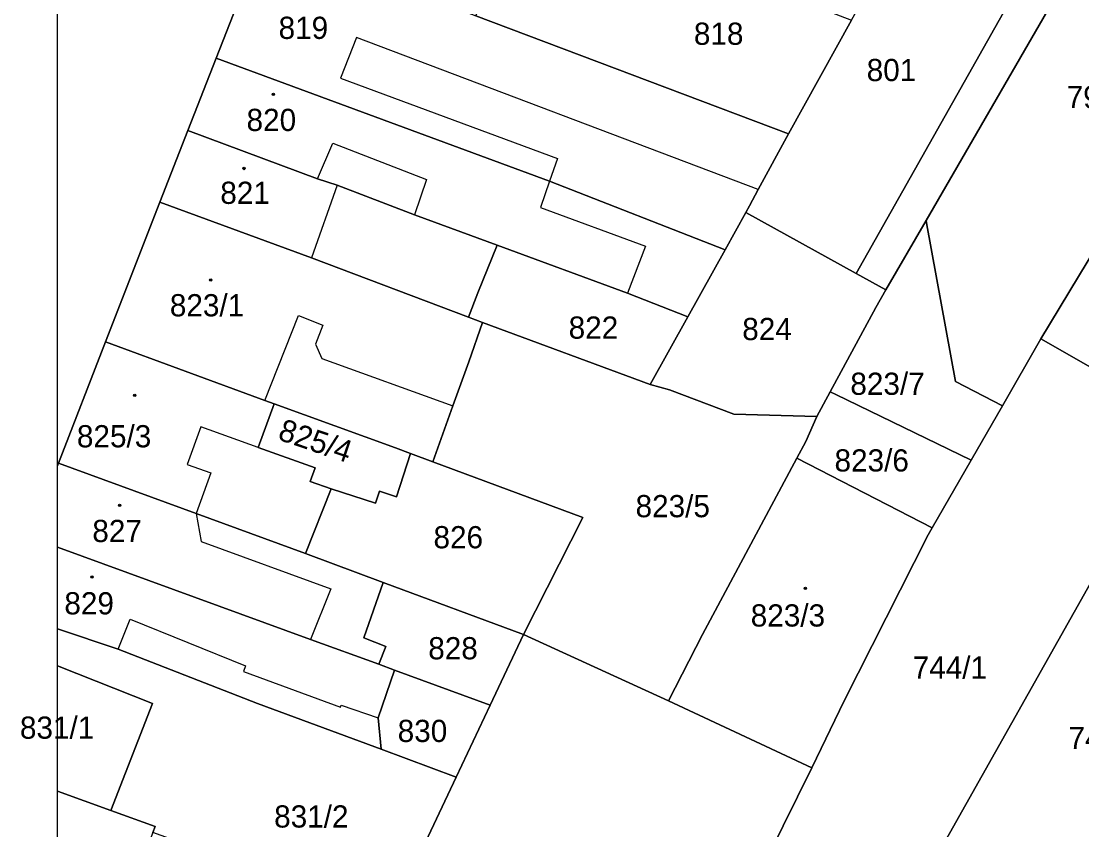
# Model space of a CAD drawing. Extents: x -596233 to -595156, y -1161235 to -1159375.
# Drawn here: x -596231 to -596149.9, y -1161162.6 to -1161100.7 of the extents above; entities that cross this region are included whole.
import ezdxf

# ---------------------------------------------------------------- set-up
doc = ezdxf.new("R2010")
doc.units = 0
for name, color, linetype in [('KN_CAR_KR', 7, 'Continuous'), ('KN_KULTURY', 7, 'Continuous'), ('KN_PARC_CIS_POZ', 7, 'Continuous'), ('KN_PARC_CIS_STAV', 7, 'Continuous'), ('KN_PARC_PLOCHA', 7, 'Continuous'), ('parcely_l', 7, 'Continuous')]:
    doc.layers.add(name, color=color, linetype=linetype)

msp = doc.modelspace()

# ---------------------------------------------------------------- linework, layer by layer
at = {"layer": 'KN_CAR_KR'}
for points in [[(-596205.35, -1161101.95), (-596206.56, -1161105.08)], [(-596174.61, -1161113.6), (-596205.35, -1161101.95)], [(-596206.56, -1161105.08), (-596189.98, -1161111.23)], [(-596208.32, -1161112.79), (-596207.16, -1161110.05)], [(-596207.16, -1161110.05), (-596200, -1161112.83)], [(-596189.98, -1161111.23), (-596190.58, -1161112.97)], [(-596200, -1161112.83), (-596200.91, -1161115.53)], [(-596206.83, -1161113.27), (-596208.79, -1161118.84)], [(-596190.58, -1161112.97), (-596191.26, -1161114.97)], [(-596191.26, -1161114.97), (-596183.25, -1161117.94)], [(-596183.25, -1161117.94), (-596184.62, -1161121.54)], [(-596212.36, -1161129.76), (-596209.79, -1161123.25)], [(-596209.79, -1161123.25), (-596207.92, -1161123.99)], [(-596207.92, -1161123.99), (-596208.49, -1161125.45)], [(-596208.49, -1161125.45), (-596208, -1161126.54)], [(-596208, -1161126.54), (-596197.98, -1161130.17)], [(-596217.26, -1161131.76), (-596218.29, -1161134.65)], [(-596212.88, -1161133.34), (-596217.26, -1161131.76)], [(-596218.29, -1161134.65), (-596216.49, -1161135.29)], [(-596216.49, -1161135.29), (-596217.61, -1161138.41)], [(-596217.61, -1161138.41), (-596217.24, -1161140.55)], [(-596217.24, -1161140.55), (-596207.32, -1161144.17)], [(-596207.32, -1161144.17), (-596208.86, -1161148.05)], [(-596223.58, -1161148.8), (-596222.67, -1161146.5)], [(-596222.67, -1161146.5), (-596213.83, -1161150.07)], [(-596213.83, -1161150.07), (-596213.99, -1161150.51)], [(-596213.99, -1161150.51), (-596206.58, -1161153.22)], [(-596206.58, -1161153.22), (-596206.53, -1161153.09)], [(-596206.53, -1161153.09), (-596203.7, -1161154.05)]]:
    msp.add_lwpolyline(points, dxfattribs=at)
at = {"layer": 'KN_KULTURY'}
for centre, radius in [((-596211.7, -1161106.32), 0.09), ((-596211.7, -1161106.32), 0.0398), ((-596213.95, -1161111.99), 0.09), ((-596213.95, -1161111.99), 0.0398), ((-596216.5, -1161120.53), 0.09), ((-596216.5, -1161120.53), 0.0398), ((-596222.31, -1161129.35), 0.09), ((-596222.31, -1161129.35), 0.0398), ((-596223.47, -1161137.78), 0.09), ((-596223.47, -1161137.78), 0.0398), ((-596225.59, -1161143.26), 0.09), ((-596225.59, -1161143.26), 0.0398), ((-596171, -1161144.13), 0.09), ((-596171, -1161144.13), 0.0398)]:
    msp.add_circle(centre, radius, dxfattribs=at)
at = {"layer": 'KN_PARC_PLOCHA'}
msp.add_lwpolyline([(-596189.12, -1161034.08), (-596194.25, -1161047.43), (-596197.86, -1161056.81), (-596201.43, -1161066.09), (-596205.09, -1161075.44), (-596208.79, -1161084.89), (-596212.41, -1161094.16), (-596216.08, -1161103.54), (-596218.26, -1161109.09), (-596220.4, -1161114.57), (-596224.54, -1161125.27), (-596228.14, -1161134.56), (-596228.2196, -1161134.7654), (-596228.2196, -1161094.7221), (-596226.44, -1161090.11), (-596224.34, -1161084.67), (-596222.27, -1161079.31), (-596220.17, -1161073.79), (-596218.15, -1161068.46), (-596216.1, -1161063.08), (-596212.52, -1161053.66), (-596209.73, -1161046.32), (-596207.52, -1161040.5)], dxfattribs=at)
for points in [[(-596129.1, -1161060.46), (-596134.86, -1161067.22), (-596135.53, -1161068.06), (-596136.3, -1161072.46), (-596144.84, -1161085.89), (-596150.4, -1161096.28), (-596161.77, -1161115.97), (-596164.84, -1161121.28), (-596167.12, -1161120.02), (-596152.93, -1161094.87), (-596161.63, -1161090.03), (-596159.89, -1161086.88), (-596157.94, -1161083.25), (-596156.07, -1161079.79), (-596154.67, -1161077.18), (-596153.13, -1161074.8), (-596150.92, -1161070.48), (-596150.42, -1161069.5), (-596149.27, -1161067.24), (-596147, -1161062.8), (-596140.17, -1161051.13)], [(-596134.29, -1161094.05), (-596152.99, -1161125.04), (-596155.93, -1161130.15), (-596159.52, -1161128.3), (-596161.71, -1161116.31), (-596161.77, -1161115.97), (-596150.4, -1161096.28), (-596144.84, -1161085.89), (-596137.41, -1161090.23), (-596138.29, -1161091.64)], [(-596124.59, -1161089.65), (-596147.76, -1161128.02), (-596152.99, -1161125.04), (-596134.29, -1161094.05), (-596133.4, -1161092.57), (-596131.5, -1161089.41), (-596131.15, -1161088.84), (-596129.81, -1161086.61), (-596127.54, -1161088.05)], [(-596167.12, -1161120.02), (-596175.56, -1161115.37), (-596175.27, -1161114.84), (-596174.61, -1161113.6), (-596172.3, -1161109.33), (-596167.47, -1161100.63), (-596162.68, -1161091.94), (-596161.63, -1161090.03), (-596152.93, -1161094.87)], [(-596186.52, -1161093.3), (-596167.47, -1161100.63), (-596172.3, -1161109.33), (-596196.22, -1161100.29), (-596192.31, -1161091.08), (-596188.67, -1161092.47)], [(-596196.22, -1161100.29), (-596172.3, -1161109.33), (-596174.61, -1161113.6), (-596175.27, -1161114.84), (-596175.56, -1161115.37), (-596177.14, -1161118.21), (-596190.58, -1161112.97), (-596216.08, -1161103.54), (-596212.41, -1161094.16), (-596203.74, -1161097.44), (-596201.12, -1161098.44), (-596197.67, -1161099.74)], [(-596177.14, -1161118.21), (-596180.01, -1161123.36), (-596184.62, -1161121.54), (-596194.58, -1161117.86), (-596200.91, -1161115.53), (-596206.83, -1161113.27), (-596208.32, -1161112.79), (-596218.26, -1161109.09), (-596216.08, -1161103.54), (-596190.58, -1161112.97)], [(-596194.58, -1161117.86), (-596196.07, -1161121.5), (-596196.79, -1161123.38), (-596208.79, -1161118.84), (-596220.4, -1161114.57), (-596218.26, -1161109.09), (-596208.32, -1161112.79), (-596206.83, -1161113.27), (-596200.91, -1161115.53)], [(-596196.79, -1161123.38), (-596195.72, -1161123.78), (-596196.75, -1161126.8), (-596197.98, -1161130.17), (-596199.5, -1161134.46), (-596201.22, -1161133.82), (-596202.37, -1161133.37), (-596211.65, -1161130.02), (-596212.36, -1161129.76), (-596224.54, -1161125.27), (-596220.4, -1161114.57), (-596208.79, -1161118.84)], [(-596167.12, -1161120.02), (-596164.84, -1161121.28), (-596165.62, -1161122.62), (-596169.11, -1161129.09), (-596170.14, -1161130.99), (-596176.49, -1161130.8), (-596181.41, -1161128.94), (-596182.88, -1161128.52), (-596180.01, -1161123.36), (-596177.14, -1161118.21), (-596175.56, -1161115.37)], [(-596155.93, -1161130.15), (-596158.32, -1161134.32), (-596168.68, -1161129.3), (-596169.11, -1161129.09), (-596165.62, -1161122.62), (-596164.84, -1161121.28), (-596161.77, -1161115.97), (-596161.71, -1161116.31), (-596159.52, -1161128.3)], [(-596180.01, -1161123.36), (-596182.88, -1161128.52), (-596195.72, -1161123.78), (-596196.79, -1161123.38), (-596196.07, -1161121.5), (-596194.58, -1161117.86), (-596184.62, -1161121.54)], [(-596182.88, -1161128.52), (-596181.41, -1161128.94), (-596176.49, -1161130.8), (-596170.14, -1161130.99), (-596170.98, -1161132.89), (-596171.66, -1161134.16), (-596178.88, -1161147.68), (-596181.49, -1161152.75), (-596192.57, -1161147.68), (-596188.04, -1161138.72), (-596199.5, -1161134.46), (-596197.98, -1161130.17), (-596196.75, -1161126.8), (-596195.72, -1161123.78)], [(-596211.65, -1161130.02), (-596212.88, -1161133.34), (-596208.51, -1161134.92), (-596208.88, -1161135.95), (-596207.28, -1161136.51), (-596209.25, -1161141.47), (-596217.61, -1161138.41), (-596228.14, -1161134.56), (-596224.54, -1161125.27), (-596212.36, -1161129.76)], [(-596147.76, -1161128.02), (-596142.15, -1161131.23), (-596167.01, -1161175.42), (-596167.79, -1161174.92), (-596165.4, -1161170.87), (-596165.85, -1161168.93), (-596169.82, -1161166.59), (-596177.43, -1161179.48), (-596180.34, -1161177.75), (-596170.5, -1161157.89), (-596168.05, -1161152.74), (-596161.61, -1161140.05), (-596161.3, -1161139.51), (-596158.32, -1161134.32), (-596155.93, -1161130.15), (-596152.99, -1161125.04)], [(-596158.32, -1161134.32), (-596161.3, -1161139.51), (-596171.66, -1161134.16), (-596170.98, -1161132.89), (-596170.14, -1161130.99), (-596169.11, -1161129.09), (-596168.68, -1161129.3)], [(-596201.22, -1161133.82), (-596202.29, -1161137.12), (-596203.6, -1161136.69), (-596203.9, -1161137.61), (-596207.28, -1161136.51), (-596208.88, -1161135.95), (-596208.51, -1161134.92), (-596212.88, -1161133.34), (-596211.65, -1161130.02), (-596202.37, -1161133.37)], [(-596132, -1161137.23), (-596157.71, -1161180.9), (-596167.01, -1161175.42), (-596142.15, -1161131.23)], [(-596199.5, -1161134.46), (-596188.04, -1161138.72), (-596192.57, -1161147.68), (-596203.3, -1161143.69), (-596209.25, -1161141.47), (-596207.28, -1161136.51), (-596203.9, -1161137.61), (-596203.6, -1161136.69), (-596202.29, -1161137.12), (-596201.22, -1161133.82)], [(-596209.25, -1161141.47), (-596203.3, -1161143.69), (-596204.78, -1161147.92), (-596203.11, -1161148.6), (-596203.64, -1161149.95), (-596208.86, -1161148.05), (-596228.2196, -1161140.9806), (-596228.2196, -1161134.7654), (-596228.14, -1161134.56), (-596217.61, -1161138.41)], [(-596161.3, -1161139.51), (-596161.61, -1161140.05), (-596168.05, -1161152.74), (-596170.5, -1161157.89), (-596181.49, -1161152.75), (-596178.88, -1161147.68), (-596171.66, -1161134.16)], [(-596203.64, -1161149.95), (-596202.44, -1161150.39), (-596203.7, -1161154.05), (-596203.46, -1161156.45), (-596207.25, -1161155.04), (-596212.92, -1161152.96), (-596223.58, -1161148.8), (-596228.2196, -1161147.2274), (-596228.2196, -1161140.9806), (-596208.86, -1161148.05)], [(-596192.57, -1161147.68), (-596195.12, -1161153.07), (-596202.44, -1161150.39), (-596203.64, -1161149.95), (-596203.11, -1161148.6), (-596204.78, -1161147.92), (-596203.3, -1161143.69)], [(-596203.46, -1161156.45), (-596197.72, -1161158.58), (-596202.68, -1161169.07), (-596211.02, -1161166.22), (-596217.74, -1161163.97), (-596220.93, -1161162.83), (-596220.75, -1161162.36), (-596224.13, -1161161.14), (-596220.95, -1161152.94), (-596228.2196, -1161150.0801), (-596228.2196, -1161147.2274), (-596223.58, -1161148.8), (-596212.92, -1161152.96), (-596207.25, -1161155.04)], [(-596181.49, -1161152.75), (-596170.5, -1161157.89), (-596180.34, -1161177.75), (-596183.76, -1161184.65), (-596187, -1161190.89), (-596202.59, -1161186.04), (-596208.82, -1161184.13), (-596204.83, -1161174.3), (-596202.68, -1161169.07), (-596197.72, -1161158.58), (-596195.12, -1161153.07), (-596192.57, -1161147.68)], [(-596224.13, -1161161.14), (-596228.2196, -1161159.6697), (-596228.2196, -1161150.0801), (-596220.95, -1161152.94)], [(-596195.12, -1161153.07), (-596197.72, -1161158.58), (-596203.46, -1161156.45), (-596203.7, -1161154.05), (-596202.44, -1161150.39)], [(-596224.13, -1161161.14), (-596220.75, -1161162.36), (-596220.93, -1161162.83), (-596221.96, -1161165.52), (-596222.46, -1161168.5), (-596223.03, -1161168.3), (-596228.2196, -1161166.4471), (-596228.2196, -1161159.6697)]]:
    msp.add_lwpolyline(points, close=True, dxfattribs=at)
at = {"layer": 'parcely_l'}
for points in [[(-596144.84, -1161085.89), (-596150.4, -1161096.28), (-596161.77, -1161115.97)], [(-596167.12, -1161120.02), (-596152.93, -1161094.87), (-596161.63, -1161090.03)], [(-596212.41, -1161094.16), (-596216.08, -1161103.54)], [(-596134.29, -1161094.05), (-596152.99, -1161125.04)], [(-596228.2196, -1161134.7654), (-596228.2196, -1161094.7221)], [(-596172.3, -1161109.33), (-596196.22, -1161100.29)], [(-596167.47, -1161100.63), (-596172.3, -1161109.33)], [(-596218.26, -1161109.09), (-596216.08, -1161103.54)], [(-596216.08, -1161103.54), (-596190.58, -1161112.97), (-596177.14, -1161118.21)], [(-596218.26, -1161109.09), (-596220.4, -1161114.57)], [(-596194.58, -1161117.86), (-596200.91, -1161115.53), (-596206.83, -1161113.27), (-596208.32, -1161112.79), (-596218.26, -1161109.09)], [(-596175.56, -1161115.37), (-596175.27, -1161114.84), (-596174.61, -1161113.6), (-596172.3, -1161109.33)], [(-596220.4, -1161114.57), (-596224.54, -1161125.27)], [(-596196.79, -1161123.38), (-596208.79, -1161118.84), (-596220.4, -1161114.57)], [(-596177.14, -1161118.21), (-596175.56, -1161115.37)], [(-596175.56, -1161115.37), (-596167.12, -1161120.02)], [(-596161.77, -1161115.97), (-596164.84, -1161121.28)], [(-596155.93, -1161130.15), (-596159.52, -1161128.3), (-596161.71, -1161116.31), (-596161.77, -1161115.97)], [(-596194.58, -1161117.86), (-596196.07, -1161121.5), (-596196.79, -1161123.38)], [(-596180.01, -1161123.36), (-596184.62, -1161121.54), (-596194.58, -1161117.86)], [(-596177.14, -1161118.21), (-596180.01, -1161123.36)], [(-596167.12, -1161120.02), (-596164.84, -1161121.28)], [(-596164.84, -1161121.28), (-596165.62, -1161122.62), (-596169.11, -1161129.09)], [(-596196.79, -1161123.38), (-596195.72, -1161123.78)], [(-596182.88, -1161128.52), (-596180.01, -1161123.36)], [(-596199.5, -1161134.46), (-596197.98, -1161130.17), (-596196.75, -1161126.8), (-596195.72, -1161123.78)], [(-596195.72, -1161123.78), (-596182.88, -1161128.52)], [(-596228.14, -1161134.56), (-596224.54, -1161125.27)], [(-596224.54, -1161125.27), (-596212.36, -1161129.76), (-596211.65, -1161130.02)], [(-596155.93, -1161130.15), (-596152.99, -1161125.04)], [(-596152.99, -1161125.04), (-596147.76, -1161128.02)], [(-596170.14, -1161130.99), (-596176.49, -1161130.8), (-596181.41, -1161128.94), (-596182.88, -1161128.52)], [(-596169.11, -1161129.09), (-596170.14, -1161130.99)], [(-596158.32, -1161134.32), (-596168.68, -1161129.3), (-596169.11, -1161129.09)], [(-596211.65, -1161130.02), (-596212.88, -1161133.34), (-596208.51, -1161134.92), (-596208.88, -1161135.95), (-596207.28, -1161136.51)], [(-596211.65, -1161130.02), (-596202.37, -1161133.37), (-596201.22, -1161133.82)], [(-596158.32, -1161134.32), (-596155.93, -1161130.15)], [(-596170.14, -1161130.99), (-596170.98, -1161132.89), (-596171.66, -1161134.16)], [(-596167.01, -1161175.42), (-596142.15, -1161131.23)], [(-596201.22, -1161133.82), (-596202.29, -1161137.12), (-596203.6, -1161136.69), (-596203.9, -1161137.61), (-596207.28, -1161136.51)], [(-596199.5, -1161134.46), (-596201.22, -1161133.82)], [(-596228.2196, -1161134.7654), (-596228.14, -1161134.56)], [(-596209.25, -1161141.47), (-596217.61, -1161138.41), (-596228.14, -1161134.56)], [(-596192.57, -1161147.68), (-596188.04, -1161138.72), (-596199.5, -1161134.46)], [(-596181.49, -1161152.75), (-596178.88, -1161147.68), (-596171.66, -1161134.16)], [(-596171.66, -1161134.16), (-596161.3, -1161139.51)], [(-596161.3, -1161139.51), (-596158.32, -1161134.32)], [(-596228.2196, -1161140.9806), (-596228.2196, -1161134.7654)], [(-596207.28, -1161136.51), (-596209.25, -1161141.47)], [(-596161.3, -1161139.51), (-596161.61, -1161140.05), (-596168.05, -1161152.74), (-596170.5, -1161157.89)], [(-596203.64, -1161149.95), (-596208.86, -1161148.05), (-596228.2196, -1161140.9806)], [(-596228.2196, -1161147.2274), (-596228.2196, -1161140.9806)], [(-596209.25, -1161141.47), (-596203.3, -1161143.69)], [(-596203.3, -1161143.69), (-596204.78, -1161147.92), (-596203.11, -1161148.6), (-596203.64, -1161149.95)], [(-596203.3, -1161143.69), (-596192.57, -1161147.68)], [(-596203.46, -1161156.45), (-596207.25, -1161155.04), (-596212.92, -1161152.96), (-596223.58, -1161148.8), (-596228.2196, -1161147.2274)], [(-596228.2196, -1161150.0801), (-596228.2196, -1161147.2274)], [(-596195.12, -1161153.07), (-596192.57, -1161147.68)], [(-596181.49, -1161152.75), (-596192.57, -1161147.68)], [(-596224.13, -1161161.14), (-596220.95, -1161152.94), (-596228.2196, -1161150.0801)], [(-596228.2196, -1161159.6697), (-596228.2196, -1161150.0801)], [(-596203.64, -1161149.95), (-596202.44, -1161150.39)], [(-596202.44, -1161150.39), (-596203.7, -1161154.05), (-596203.46, -1161156.45)], [(-596202.44, -1161150.39), (-596195.12, -1161153.07)], [(-596197.72, -1161158.58), (-596195.12, -1161153.07)], [(-596170.5, -1161157.89), (-596181.49, -1161152.75)], [(-596197.72, -1161158.58), (-596203.46, -1161156.45)], [(-596170.5, -1161157.89), (-596180.34, -1161177.75)], [(-596202.68, -1161169.07), (-596197.72, -1161158.58)], [(-596228.2196, -1161166.4471), (-596228.2196, -1161159.6697)], [(-596228.2196, -1161159.6697), (-596224.13, -1161161.14)], [(-596224.13, -1161161.14), (-596220.75, -1161162.36), (-596220.93, -1161162.83)]]:
    msp.add_lwpolyline(points, dxfattribs=at)

# ---------------------------------------------------------------- texts
at = {"layer": 'KN_PARC_CIS_POZ'}
for s, p in [('818', (-596179.5366, -1161102.52)), ('801', (-596166.3166, -1161105.3)), ('799', (-596151.0166, -1161107.37)), ('822', (-596189.1166, -1161125.02)), ('824', (-596175.8366, -1161125.13)), ('823/7', (-596167.5666, -1161129.32)), ('823/6', (-596168.7766, -1161135.19)), ('823/5', (-596183.9966, -1161138.69)), ('826', (-596199.4566, -1161141.07)), ('828', (-596199.8566, -1161149.57)), ('744/1', (-596162.7966, -1161151.05)), ('830', (-596202.1966, -1161155.9)), ('746', (-596150.8766, -1161156.44)), ('831/2', (-596211.6466, -1161162.45))]:
    msp.add_text(s, height=1.7, dxfattribs=at).set_placement(p)
msp.add_text('825/4', height=1.7, rotation=341.315653, dxfattribs=at).set_placement((-596211.4446, -1161132.72))
at = {"layer": 'KN_PARC_CIS_STAV'}
for s, p in [('819', (-596211.3066, -1161102.07)), ('820', (-596213.7566, -1161109.12)), ('821', (-596215.7666, -1161114.7)), ('823/1', (-596219.6266, -1161123.31)), ('825/3', (-596226.7366, -1161133.34)), ('827', (-596225.5566, -1161140.59)), ('829', (-596227.6966, -1161146.13)), ('823/3', (-596175.1866, -1161147.06)), ('831/1', (-596231.0964, -1161155.65))]:
    msp.add_text(s, height=1.7, dxfattribs=at).set_placement(p)

doc.saveas('drawing.dxf')
